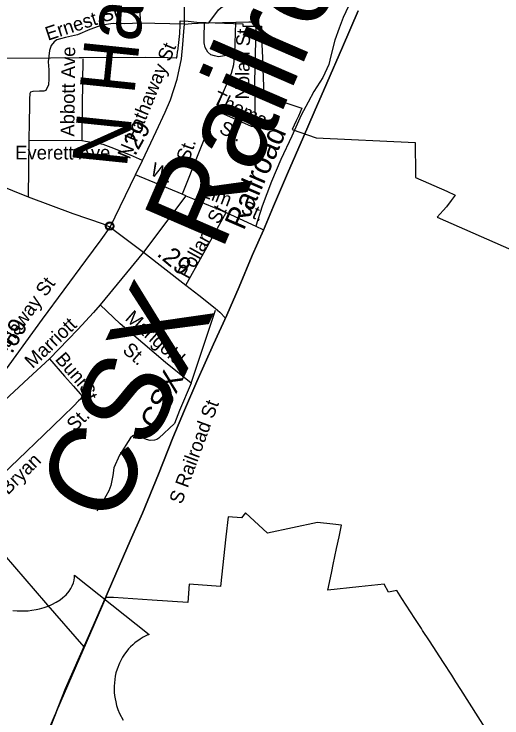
# Model space of a CAD drawing. Extents: x 2220236 to 2384410, y 720751 to 894131.
# Drawn here: x 2368432 to 2371798, y 836250 to 841107 of the extents above; entities that cross this region are included whole.
import ezdxf

# ---------------------------------------------------------------- set-up
doc = ezdxf.new("R2010")
doc.units = 0
doc.layers.add('Default', color=7, linetype='Continuous')

msp = doc.modelspace()

# ---------------------------------------------------------------- linework, layer by layer
at = {"layer": 'Default'}
for p, q in [((2369606.7, 841037.4), (2369302.6, 841043.3)), ((2369745.1, 841046.7), (2369775.1, 841047.1)), ((2369775.1, 841047.1), (2369963, 841050.8)), ((2369955, 840831.2), (2369963, 841050.8)), ((2369822.2, 840440.7), (2369590.7, 839864.1)), ((2368533.1, 840235.2), (2368529.8, 839846)), ((2369590.7, 839864.1), (2369269.1, 839997.3)), ((2369616.8, 839853.3), (2369324.3, 839464.8)), ((2369616.8, 839853.3), (2369590.7, 839864.1)), ((2369894.7, 839737.6), (2370098.9, 839644.2)), ((2370098.9, 839644.2), (2370149.3, 839621.1)), ((2369324.3, 839464.8), (2369025, 839101.3)), ((2369653, 838559.6), (2369822.8, 839064.8)), ((2368848.6, 837219.6), (2368849.1, 837234.9)), ((2368849.1, 837234.9), (2369363.4, 836825.1)), ((2368832.9, 837161.5), (2368841.1, 837181)), ((2368841.1, 837181), (2368846.1, 837201.6)), ((2368846.1, 837201.6), (2368848.6, 837219.6)), ((2368790.4, 837100.4), (2368811.7, 837125)), ((2368811.7, 837125), (2368824.1, 837143)), ((2368824.1, 837143), (2368832.9, 837161.5)), ((2368749.1, 837064.5), (2368767.9, 837079.8)), ((2368767.9, 837079.8), (2368790.4, 837100.4)), ((2368666.7, 837021.1), (2368691.3, 837031.7)), ((2368691.3, 837031.7), (2368723.2, 837048.4)), ((2368723.2, 837048.4), (2368749.1, 837064.5)), ((2368424.3, 836990.7), (2368452.3, 836988.6)), ((2368452.3, 836988.6), (2368475, 836988)), ((2368475, 836988), (2368503, 836988.3)), ((2368503, 836988.3), (2368528.8, 836989.8)), ((2368528.8, 836989.8), (2368555.2, 836992.8)), ((2368555.2, 836992.8), (2368584.4, 836997.7)), ((2368584.4, 836997.7), (2368607.8, 837002.9)), ((2368607.8, 837002.9), (2368638.8, 837011.1)), ((2368638.8, 837011.1), (2368666.7, 837021.1)), ((2369301.2, 836793.7), (2369265.8, 836768.8)), ((2369323.4, 836806.8), (2369301.2, 836793.7)), ((2369351.3, 836820.5), (2369323.4, 836806.8)), ((2369363.4, 836825.1), (2369351.3, 836820.5)), ((2369235.4, 836740.8), (2369221.5, 836725.6)), ((2369250.6, 836755.1), (2369235.4, 836740.8)), ((2369265.8, 836768.8), (2369250.6, 836755.1)), ((2369194.3, 836690.7), (2369180.9, 836670)), ((2369209.2, 836711.4), (2369194.3, 836690.7)), ((2369221.5, 836725.6), (2369209.2, 836711.4)), ((2369167.8, 836647.2), (2369158.3, 836627.5)), ((2369180.9, 836670), (2369167.8, 836647.2)), ((2369158.3, 836627.5), (2369142.5, 836586.1)), ((2369134.9, 836560), (2369130, 836537.8)), ((2369142.5, 836586.1), (2369134.9, 836560)), ((2369123.9, 836491.9), (2369122.4, 836470)), ((2369130, 836537.8), (2369123.9, 836491.9)), ((2369122.4, 836470), (2369122.4, 836448.4)), ((2369122.4, 836448.4), (2369123.6, 836425.6)), ((2369123.6, 836425.6), (2369125.8, 836403.8)), ((2369125.8, 836403.8), (2369129.7, 836381)), ((2369129.7, 836381), (2369133.3, 836360.9)), ((2369133.3, 836360.9), (2369139.7, 836336.3)), ((2369139.7, 836336.3), (2369148.8, 836307.7)), ((2369148.8, 836307.7), (2369160.1, 836280.1)), ((2369160.1, 836280.1), (2369183.6, 836235.4))]:
    msp.add_line(p, q, dxfattribs=at)
for points in [[(2369095.1, 839635.8), (2369269.1, 839997.3), (2369317.9, 840095.9), (2369411.4, 840295.6), (2369473.5, 840429.3), (2369510.6, 840514.7), (2369558, 840656.9), (2369587.5, 840797.8), (2369596.4, 840896.5), (2369602.8, 840987.5), (2369606.7, 841037.4), (2369605.9, 841407.6), (2369623.2, 842006.9), (2369799.3, 847848)], [(2369095.1, 839635.8), (2369269.1, 839997.3), (2369317.9, 840095.9), (2369411.4, 840295.6), (2369473.5, 840429.3), (2369510.6, 840514.7), (2369558, 840656.9), (2369587.5, 840797.8), (2369596.4, 840896.5), (2369602.8, 840987.5), (2369606.7, 841037.4), (2369605.9, 841407.6), (2369623.2, 842006.9), (2369799.3, 847848)], [(2369295.2, 841987.1), (2369279.1, 841878.4), (2369279.1, 841672.1), (2369292.4, 841422), (2369302.6, 841043.3)], [(2370793, 841276), (2370703.3, 841082.4), (2370674.3, 841009.5), (2370644.4, 840927.7), (2370618.5, 840817.9), (2370604.5, 840760.1), (2370562.6, 840668.3), (2370500.8, 840572.5), (2370461.9, 840499.6), (2370412.1, 840408.8), (2370348.2, 840265.1), (2370272.4, 840103.5), (2370208.6, 839951.8), (2370144.8, 839782.1), (2370098.9, 839644.2)], [(2369775.1, 841047.1), (2369841.9, 841136.1), (2369861.8, 841152.3), (2369899.4, 841176.9), (2369921.1, 841189.2)], [(2368685.1, 836195.5), (2368786.7, 836453), (2368883.6, 836671.5), (2368979.5, 836889.1), (2369051.6, 837054.4), (2369134.2, 837243.5), (2369232, 837472.5), (2369317.5, 837662.5), (2369428.5, 837931.4), (2369528.2, 838183.1), (2369608, 838373.2), (2369692.5, 838571.7), (2369808.3, 838830.2), (2369900.4, 839028.7), (2369984, 839224.5), (2370074.2, 839442), (2370152, 839615), (2370222.3, 839782.2), (2370319.1, 840006.4), (2370429.3, 840259.1), (2370502.4, 840429.2), (2370590.7, 840629.7), (2370697, 840878.6), (2370806.2, 841128.5)], [(2370806.2, 841128.5), (2370697, 840878.6), (2370590.7, 840629.7), (2370502.4, 840429.2), (2370429.3, 840259.1), (2370319.1, 840006.4), (2370222.3, 839782.2), (2370152, 839615), (2370074.2, 839442), (2369984, 839224.5), (2369900.4, 839028.7), (2369808.3, 838830.2), (2369692.5, 838571.7), (2369608, 838373.2), (2369528.2, 838183.1), (2369428.5, 837931.4), (2369317.5, 837662.5), (2369232, 837472.5), (2369134.2, 837243.5), (2369051.6, 837054.4), (2368979.5, 836889.1), (2368883.6, 836671.5), (2368786.7, 836453), (2368685.1, 836195.5)], [(2368685.1, 836195.5), (2368786.7, 836453), (2368883.6, 836671.5), (2368979.5, 836889.1), (2369051.6, 837054.4), (2369134.2, 837243.5), (2369232, 837472.5), (2369317.5, 837662.5), (2369428.5, 837931.4), (2369528.2, 838183.1), (2369608, 838373.2), (2369692.5, 838571.7), (2369808.3, 838830.2), (2369900.4, 839028.7), (2369984, 839224.5), (2370074.2, 839442), (2370152, 839615), (2370222.3, 839782.2), (2370319.1, 840006.4), (2370429.3, 840259.1), (2370502.4, 840429.2), (2370590.7, 840629.7), (2370697, 840878.6), (2370806.2, 841128.5)], [(2370806.2, 841128.5), (2370697, 840878.6), (2370590.7, 840629.7), (2370502.4, 840429.2), (2370429.3, 840259.1), (2370319.1, 840006.4), (2370222.3, 839782.2), (2370152, 839615), (2370074.2, 839442), (2369984, 839224.5), (2369900.4, 839028.7), (2369808.3, 838830.2), (2369692.5, 838571.7), (2369608, 838373.2), (2369528.2, 838183.1), (2369428.5, 837931.4), (2369317.5, 837662.5), (2369232, 837472.5), (2369134.2, 837243.5), (2369051.6, 837054.4), (2368979.5, 836889.1), (2368883.6, 836671.5), (2368786.7, 836453), (2368685.1, 836195.5)], [(2367917, 840799.3), (2368684, 840805.9), (2368684, 840804.7), (2368881.8, 840806.2), (2368914, 840806.4), (2369336.8, 840809.6), (2369492, 840806.8), (2369550.8, 840805.7), (2369554.2, 840805.6), (2369554.5, 840807.9), (2369555.8, 840815.1), (2369556.2, 840817.5), (2369557.5, 840827.2), (2369559, 840837.1), (2369560, 840844.6), (2369561.5, 840854.8), (2369563.2, 840865.1), (2369563.8, 840867.4), (2369564.8, 840875.3), (2369566, 840885.6), (2369567.5, 840895.9), (2369568.5, 840906.2), (2369569.8, 840916.6), (2369571, 840926.9), (2369572, 840937.2), (2369572.8, 840947.6), (2369573.8, 840957.9), (2369574.5, 840968.1), (2369575.2, 840978.3), (2369575.8, 840988.5), (2369576.5, 840998.7), (2369576.8, 841008.6), (2369577.2, 841028.6), (2369578.2, 841059.7), (2369634.2, 841057.8), (2369693.2, 841051.9), (2370010, 841038.9), (2370009.5, 841024.6), (2370079.5, 841023.8), (2370138, 841023.1), (2370142.2, 840903.7), (2370144.2, 840847.1), (2370144.8, 840834.8), (2370145.2, 840822.5), (2370146.5, 840788.6), (2370154.2, 840548.2), (2370313.5, 840492.8), (2370416.8, 840457.4), (2370393.8, 840403), (2370378.8, 840370.4), (2370351.8, 840311.4), (2370516.2, 840254), (2371198.5, 840220.4), (2371202.5, 840000), (2371202.5, 839987.3), (2371202.8, 839978.6), (2371417.2, 839883.9), (2371474.5, 839857.4), (2371448.2, 839819.9), (2371415.2, 839777.8), (2371392, 839750.7), (2371350.2, 839705.9), (2371996.2, 839422.9)], [(2367917, 840799.3), (2368684, 840805.9), (2368684, 840804.7), (2368881.8, 840806.2), (2368914, 840806.4), (2369336.8, 840809.6), (2369492, 840806.8), (2369550.8, 840805.7), (2369554.2, 840805.6), (2369554.5, 840807.9), (2369555.8, 840815.1), (2369556.2, 840817.5), (2369557.5, 840827.2), (2369559, 840837.1), (2369560, 840844.6), (2369561.5, 840854.8), (2369563.2, 840865.1), (2369563.8, 840867.4), (2369564.8, 840875.3), (2369566, 840885.6), (2369567.5, 840895.9), (2369568.5, 840906.2), (2369569.8, 840916.6), (2369571, 840926.9), (2369572, 840937.2), (2369572.8, 840947.6), (2369573.8, 840957.9), (2369574.5, 840968.1), (2369575.2, 840978.3), (2369575.8, 840988.5), (2369576.5, 840998.7), (2369576.8, 841008.6), (2369577.2, 841028.6), (2369578.2, 841059.7), (2369634.2, 841057.8), (2369693.2, 841051.9), (2370010, 841038.9), (2370009.5, 841024.6), (2370079.5, 841023.8), (2370138, 841023.1), (2370142.2, 840903.7), (2370144.2, 840847.1), (2370144.8, 840834.8), (2370145.2, 840822.5), (2370146.5, 840788.6), (2370154.2, 840548.2), (2370313.5, 840492.8), (2370416.8, 840457.4), (2370393.8, 840403), (2370378.8, 840370.4), (2370351.8, 840311.4), (2370516.2, 840254), (2371198.5, 840220.4), (2371202.5, 840000), (2371202.5, 839987.3), (2371202.8, 839978.6), (2371417.2, 839883.9), (2371474.5, 839857.4), (2371448.2, 839819.9), (2371415.2, 839777.8), (2371392, 839750.7), (2371350.2, 839705.9), (2371996.2, 839422.9)], [(2367917, 840799.3), (2368684, 840805.9), (2368684, 840804.7), (2368881.8, 840806.2), (2368914, 840806.4), (2369336.8, 840809.6), (2369492, 840806.8), (2369550.8, 840805.7), (2369554.2, 840805.6), (2369554.5, 840807.9), (2369555.8, 840815.1), (2369556.2, 840817.5), (2369557.5, 840827.2), (2369559, 840837.1), (2369560, 840844.6), (2369561.5, 840854.8), (2369563.2, 840865.1), (2369563.8, 840867.4), (2369564.8, 840875.3), (2369566, 840885.6), (2369567.5, 840895.9), (2369568.5, 840906.2), (2369569.8, 840916.6), (2369571, 840926.9), (2369572, 840937.2), (2369572.8, 840947.6), (2369573.8, 840957.9), (2369574.5, 840968.1), (2369575.2, 840978.3), (2369575.8, 840988.5), (2369576.5, 840998.7), (2369576.8, 841008.6), (2369577.2, 841028.6), (2369578.2, 841059.7), (2369634.2, 841057.8), (2369693.2, 841051.9), (2370010, 841038.9), (2370009.5, 841024.6), (2370079.5, 841023.8), (2370138, 841023.1), (2370142.2, 840903.7), (2370144.2, 840847.1), (2370144.8, 840834.8), (2370145.2, 840822.5), (2370146.5, 840788.6), (2370154.2, 840548.2), (2370313.5, 840492.8), (2370416.8, 840457.4), (2370393.8, 840403), (2370378.8, 840370.4), (2370351.8, 840311.4), (2370516.2, 840254), (2371198.5, 840220.4), (2371202.5, 840000), (2371202.5, 839987.3), (2371202.8, 839978.6), (2371417.2, 839883.9), (2371474.5, 839857.4), (2371448.2, 839819.9), (2371415.2, 839777.8), (2371392, 839750.7), (2371350.2, 839705.9), (2371996.2, 839422.9)], [(2369302.6, 841043.3), (2369196.6, 841040), (2369116.6, 841041.1), (2369036.8, 841030.3), (2368955.1, 841001.1), (2368869.6, 840964.2), (2368787.1, 840944.3), (2368752.5, 840936.4), (2368725.9, 840928.4), (2368708.6, 840916.4), (2368688.7, 840891.1), (2368676.7, 840856.5), (2368667.4, 840778), (2368670.7, 840722.8), (2368672.1, 840662.9), (2368669.4, 840616.4), (2368658.8, 840595.1), (2368650.8, 840580.4), (2368637.5, 840575.1), (2368608.2, 840575.1), (2368560.4, 840573.8), (2368544.4, 840568.5), (2368540.4, 840557.8), (2368539.1, 840520.6), (2368537.8, 840471.3), (2368537, 840364.4), (2368533.1, 840235.2)], [(2369606.7, 841037.4), (2369657.9, 841042.6), (2369745.1, 841046.7)], [(2369955, 840831.2), (2369842.3, 840812.2), (2369814.2, 840817.8), (2369790.1, 840825.4), (2369769.8, 840843.2), (2369749.4, 840876.8), (2369742.9, 840908.7), (2369744.5, 840946.8), (2369745.1, 841046.7)], [(2369963, 841050.8), (2370052.1, 841053.7), (2370061, 841053), (2370074.9, 841051.6), (2370085.3, 841046.9), (2370095.2, 841033.4), (2370097.3, 841029.5), (2370099.5, 841015.6), (2370090.5, 840639.4), (2370095.4, 840358.3), (2370093.4, 840344.2), (2370086.5, 840335.5), (2370080.5, 840331.3), (2370071.1, 840331.3), (2370064.6, 840333.2), (2369822.2, 840440.7)], [(2369822.2, 840440.7), (2369932.4, 840699.5), (2369948.3, 840758.1), (2369955, 840831.2)], [(2368905.4, 840795.3), (2368901.4, 840476), (2368900.1, 840231.2)], [(2366208.9, 840377.5), (2366785.6, 840359.4), (2367174.9, 840337), (2367269.3, 840325), (2367345.1, 840307.7), (2367450.1, 840274.4), (2367535.2, 840243.8), (2367757.3, 840156), (2368529.8, 839846), (2368837, 839731.6), (2369047.2, 839658.7), (2369095.1, 839635.8)], [(2366208.9, 840377.5), (2366785.6, 840359.4), (2367174.9, 840337), (2367269.3, 840325), (2367345.1, 840307.7), (2367450.1, 840274.4), (2367535.2, 840243.8), (2367757.3, 840156), (2368529.8, 839846), (2368837, 839731.6), (2369047.2, 839658.7), (2369095.1, 839635.8)], [(2365855.2, 840242.3), (2366110.7, 839947.4), (2366720.8, 839253), (2367199.2, 838714.9), (2367505.2, 838374.7), (2367811.3, 838018.4), (2368034.6, 837751.2), (2368362.9, 837375.3), (2368648.7, 837044.8), (2368914.1, 836740.9)], [(2369317.9, 840095.9), (2369235.5, 840132.8), (2369102.2, 840187.3), (2369046.4, 840205.9), (2368978.6, 840219.2), (2368900.1, 840231.2), (2368533.1, 840235.2)], [(2369616.8, 839853.3), (2369663.3, 839833.4), (2369894.7, 839737.6)], [(2369616.8, 839236), (2369729.8, 839438.2), (2369894.7, 839737.6)], [(2367881.5, 838035.2), (2368014.2, 838181.2), (2368166.5, 838373.4), (2368330, 838591.6), (2368628.8, 839002.5), (2368925.9, 839407.3), (2369033.1, 839550), (2369095.1, 839635.8)], [(2367881.5, 838035.2), (2368014.2, 838181.2), (2368166.5, 838373.4), (2368330, 838591.6), (2368628.8, 839002.5), (2368925.9, 839407.3), (2369033.1, 839550), (2369095.1, 839635.8)], [(2369095.1, 839635.8), (2369324.3, 839464.8), (2369616.8, 839236), (2369706.7, 839168), (2369819.3, 839076.8), (2369852.3, 839048.9), (2369891.5, 839009.6)], [(2369095.1, 839635.8), (2369324.3, 839464.8), (2369616.8, 839236), (2369706.7, 839168), (2369819.3, 839076.8), (2369852.3, 839048.9), (2369891.5, 839009.6)], [(2369025, 839101.3), (2368979.4, 839046.6), (2368872.2, 838930.2), (2368806.1, 838861.8), (2368676.2, 838727.2)], [(2369653, 838559.6), (2369477.5, 838703.3), (2369163.4, 838970.3), (2369025, 839101.3)], [(2368676.2, 838727.2), (2368532, 838595.4), (2368366, 838441.5), (2368043.2, 838139.4), (2367900.8, 838013)], [(2368676.2, 838727.2), (2368778.8, 838608.6), (2368842, 838539.9), (2368888.4, 838487.1), (2368894.1, 838479.8), (2368898.1, 838471.8), (2368898.4, 838465.9), (2368896.9, 838460.9), (2368889.8, 838450.2), (2368877.4, 838437.3), (2368844, 838404.6), (2368767.2, 838329.8), (2368636.8, 838202.3), (2368461, 838034.2), (2368143.5, 837732.8)], [(2369653, 838559.6), (2369573.2, 838372.5), (2369537.9, 838282.4), (2369430.9, 838179.9), (2369417, 838171.7), (2369401, 838167.5), (2369371, 838165), (2369345, 838170.8), (2369310.8, 838184.4), (2369266.7, 838197.8), (2369250.7, 838197.5), (2369234.8, 838183.5), (2369158.3, 838062.5), (2369119.5, 837976.1), (2369114.1, 837922), (2369098.8, 837854), (2369085.3, 837817.8), (2369024.6, 837707.1), (2369003, 837678.8)], [(2371753.5, 836068.1), (2371514.8, 836446.1), (2371481.2, 836499.3), (2371451.8, 836544.9), (2371395.2, 836631.8), (2371297.8, 836782.2), (2371251, 836854.2), (2371243, 836866.4), (2371197.8, 836936.1), (2371107.8, 837075), (2371072.2, 837129.7), (2371014.8, 837117.4), (2370986.5, 837172.2), (2370810.2, 837154.8), (2370597, 837131), (2370608.5, 837184.6), (2370624.8, 837260.6), (2370634.2, 837307.8), (2370657, 837418.2), (2370674.2, 837500), (2370692, 837581), (2370631.2, 837587.4), (2370524.5, 837599), (2370181, 837523.8), (2370029, 837666.3), (2370000, 837630.8), (2369908.8, 837637.2), (2369893.2, 837500), (2369856.2, 837156.4), (2369640, 837172.8), (2369631.2, 837046.6), (2369384.2, 837062.3), (2369116.8, 837080.5), (2369064.2, 837081.2), (2368437.2, 835634.9)], [(2371753.5, 836068.1), (2371514.8, 836446.1), (2371481.2, 836499.3), (2371451.8, 836544.9), (2371395.2, 836631.8), (2371297.8, 836782.2), (2371251, 836854.2), (2371243, 836866.4), (2371197.8, 836936.1), (2371107.8, 837075), (2371072.2, 837129.7), (2371014.8, 837117.4), (2370986.5, 837172.2), (2370810.2, 837154.8), (2370597, 837131), (2370608.5, 837184.6), (2370624.8, 837260.6), (2370634.2, 837307.8), (2370657, 837418.2), (2370674.2, 837500), (2370692, 837581), (2370631.2, 837587.4), (2370524.5, 837599), (2370181, 837523.8), (2370029, 837666.3), (2370000, 837630.8), (2369908.8, 837637.2), (2369893.2, 837500), (2369856.2, 837156.4), (2369640, 837172.8), (2369631.2, 837046.6), (2369384.2, 837062.3), (2369116.8, 837080.5), (2369064.2, 837081.2), (2368437.2, 835634.9)], [(2371753.5, 836068.1), (2371514.8, 836446.1), (2371481.2, 836499.3), (2371451.8, 836544.9), (2371395.2, 836631.8), (2371297.8, 836782.2), (2371251, 836854.2), (2371243, 836866.4), (2371197.8, 836936.1), (2371107.8, 837075), (2371072.2, 837129.7), (2371014.8, 837117.4), (2370986.5, 837172.2), (2370810.2, 837154.8), (2370597, 837131), (2370608.5, 837184.6), (2370624.8, 837260.6), (2370634.2, 837307.8), (2370657, 837418.2), (2370674.2, 837500), (2370692, 837581), (2370631.2, 837587.4), (2370524.5, 837599), (2370181, 837523.8), (2370029, 837666.3), (2370000, 837630.8), (2369908.8, 837637.2), (2369893.2, 837500), (2369856.2, 837156.4), (2369640, 837172.8), (2369631.2, 837046.6), (2369384.2, 837062.3), (2369116.8, 837080.5), (2369064.2, 837081.2), (2368437.2, 835634.9)]]:
    msp.add_lwpolyline(points, dxfattribs=at)
msp.add_lwpolyline([(2369068.2, 839647.5), (2369068.5, 839649.2), (2369069, 839651.2), (2369069.9, 839653.4), (2369070.8, 839655.2), (2369071.8, 839656.9), (2369073, 839658.5), (2369074.2, 839659.8), (2369075.6, 839661.2), (2369077.3, 839662.6), (2369078.9, 839663.7), (2369080.4, 839664.6), (2369082, 839665.3), (2369083.6, 839666), (2369085.3, 839666.6), (2369086.7, 839666.9), (2369088.1, 839667.2), (2369089.4, 839667.4), (2369091.3, 839667.5), (2369092.7, 839667.4), (2369094.4, 839667.4), (2369095.9, 839667.1), (2369097.4, 839666.8), (2369098.9, 839666.4), (2369100.5, 839665.8), (2369102.5, 839664.9), (2369104.4, 839663.9), (2369106, 839662.8), (2369107.6, 839661.6), (2369108.6, 839660.6), (2369109.8, 839659.3), (2369111, 839657.8), (2369111.9, 839656.4), (2369112.9, 839654.9), (2369113.6, 839653.3), (2369114.3, 839651.8), (2369114.7, 839650.3), (2369115.1, 839648.9), (2369115.5, 839647), (2369115.7, 839645.6), (2369115.7, 839643.8), (2369115.7, 839642), (2369115.5, 839640.3), (2369115.2, 839638.6), (2369114.7, 839636.7), (2369114.1, 839634.9), (2369113.4, 839633.4), (2369112.5, 839631.6), (2369111.5, 839630), (2369110.4, 839628.5), (2369109.1, 839627.1), (2369107.5, 839625.6), (2369106, 839624.3), (2369104.5, 839623.3), (2369103.2, 839622.5), (2369101.1, 839621.5), (2369098.9, 839620.7), (2369097.1, 839620.2), (2369095.1, 839619.8), (2369093.7, 839619.7), (2369092.4, 839619.6), (2369090.7, 839619.6), (2369089.4, 839619.7), (2369087.6, 839620), (2369085.8, 839620.4), (2369084.4, 839620.8), (2369082.9, 839621.3), (2369081.5, 839621.9), (2369080.3, 839622.6), (2369078.2, 839623.9), (2369076.5, 839625.2), (2369075, 839626.5), (2369073.6, 839628), (2369072.7, 839629.2), (2369071.8, 839630.5), (2369070.5, 839632.7), (2369070, 839633.7), (2369069.5, 839635), (2369068.7, 839637.5), (2369068.2, 839639.6), (2369068, 839641.2), (2369067.9, 839643.1), (2369067.9, 839644.5), (2369068, 839646.5)], close=True, dxfattribs=at)
msp.add_lwpolyline([(2369068.2, 839647.5), (2369068.5, 839649.2), (2369069, 839651.2), (2369069.9, 839653.4), (2369070.8, 839655.2), (2369071.8, 839656.9), (2369073, 839658.5), (2369074.2, 839659.8), (2369075.6, 839661.2), (2369077.3, 839662.6), (2369078.9, 839663.7), (2369080.4, 839664.6), (2369082, 839665.3), (2369083.6, 839666), (2369085.3, 839666.6), (2369086.7, 839666.9), (2369088.1, 839667.2), (2369089.4, 839667.4), (2369091.3, 839667.5), (2369092.7, 839667.4), (2369094.4, 839667.4), (2369095.9, 839667.1), (2369097.4, 839666.8), (2369098.9, 839666.4), (2369100.5, 839665.8), (2369102.5, 839664.9), (2369104.4, 839663.9), (2369106, 839662.8), (2369107.6, 839661.6), (2369108.6, 839660.6), (2369109.8, 839659.3), (2369111, 839657.8), (2369111.9, 839656.4), (2369112.9, 839654.9), (2369113.6, 839653.3), (2369114.3, 839651.8), (2369114.7, 839650.3), (2369115.1, 839648.9), (2369115.5, 839647), (2369115.7, 839645.6), (2369115.7, 839643.8), (2369115.7, 839642), (2369115.5, 839640.3), (2369115.2, 839638.6), (2369114.7, 839636.7), (2369114.1, 839634.9), (2369113.4, 839633.4), (2369112.5, 839631.6), (2369111.5, 839630), (2369110.4, 839628.5), (2369109.1, 839627.1), (2369107.5, 839625.6), (2369106, 839624.3), (2369104.5, 839623.3), (2369103.2, 839622.5), (2369101.1, 839621.5), (2369098.9, 839620.7), (2369097.1, 839620.2), (2369095.1, 839619.8), (2369093.7, 839619.7), (2369092.4, 839619.6), (2369090.7, 839619.6), (2369089.4, 839619.7), (2369087.6, 839620), (2369085.8, 839620.4), (2369084.4, 839620.8), (2369082.9, 839621.3), (2369081.5, 839621.9), (2369080.3, 839622.6), (2369078.2, 839623.9), (2369076.5, 839625.2), (2369075, 839626.5), (2369073.6, 839628), (2369072.7, 839629.2), (2369071.8, 839630.5), (2369070.5, 839632.7), (2369070, 839633.7), (2369069.5, 839635), (2369068.7, 839637.5), (2369068.2, 839639.6), (2369068, 839641.2), (2369067.9, 839643.1), (2369067.9, 839644.5), (2369068, 839646.5)], close=True, dxfattribs=at)
for centre, radius in [((2369091.9, 839643.7), 28.8), ((2369091.9, 839643.7), 28.8), ((2369091.8, 839643.8), 23.4), ((2369091.8, 839643.8), 23.4)]:
    msp.add_circle(centre, radius, dxfattribs=at)

# ---------------------------------------------------------------- texts
for s, height, rotation, p in [('N Hathaway St', 380, 84.1201, (2369208.9, 840037.5)), ('Railroad', 600, 66.6358, (2369862.2, 839460.6)), ('Ernest St', 95, 18.0652, (2368665.1, 840922.6)), ('Nolan St', 95, 89.0232, (2370052.8, 840517)), ('Abbott Ave', 95, 89.4273, (2368847.7, 840261.1)), ('N Hathaway St', 95, 67.6301, (2369229.2, 840100.6)), ('Thomas', 95, 334.3566, (2369796.7, 840494.9)), ('.29', 125, 61.1659, (2369266.7, 840122.5)), ('St.', 95, 334.3566, (2369841, 840289.7)), ('Railroad', 150, 66.6358, (2370017.1, 839609.1)), ('St.', 95, 70.7167, (2369638, 840081.9)), ('W.', 95, 336.0287, (2369364.5, 839999.8)), ('Elm', 95, 338.936, (2369707.6, 839854.9)), ('St.', 95, 335.6739, (2369990, 839738.2)), ('Pollard St', 95, 61.0872, (2369634.5, 839273)), ('.29', 125, 319.939, (2369411.2, 839444)), ('S Hathaway St', 95, 53.8061, (2368224.4, 838569.4)), ('CSX', 600, 65.0869, (2369122.7, 837561.6)), ('Marigold', 95, 318.5045, (2369191.9, 838999.9)), ('.69', 125, 61.1659, (2368417.3, 838757.5)), ('Marriott', 95, 43.4882, (2368559.2, 838656.9)), ('St.', 95, 318.5045, (2369174.4, 838779)), ('Bunn', 95, 310.9039, (2368710.3, 838722.5)), ('CSX', 150, 65.0869, (2369431.4, 838226.3)), ('St.', 95, 294.5435, (2368878.2, 838537.9)), ('S Railroad St', 95, 69.776, (2369588.3, 837719.3)), ('St.', 95, 44.3557, (2368850.3, 838220.9)), ('Bryan', 95, 44.6485, (2368389.9, 837784.8))]:
    msp.add_text(s, height=height, rotation=rotation, dxfattribs=at).set_placement(p)
msp.add_text('Everett Ave', height=95, dxfattribs=at).set_placement((2368439.6, 840103.7))

doc.saveas('drawing.dxf')
